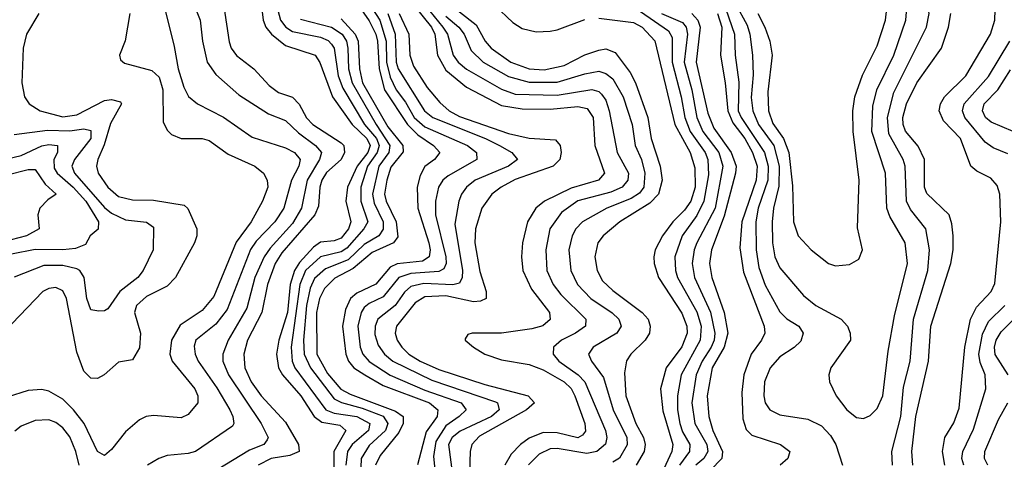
# Model space of a CAD drawing. Header units: inches. Extents: x 884549 to 1028252, y 526810 to 653624.
# Tile 968 of 1056: x 1013226 to 1016055, y 618627 to 619892. Entities that reach past the tile are written whole.
import ezdxf

# ---------------------------------------------------------------- set-up
doc = ezdxf.new("R2010")
doc.units = ezdxf.units.IN
doc.header["$MEASUREMENT"] = 0
doc.layers.add('B0611', color=7, linetype='Continuous')

msp = doc.modelspace()

# ---------------------------------------------------------------- linework, layer by layer
at = {"layer": 'B0611', "color": 5}
for points, elevation in [([(1013912.1, 620000), (1013925.7, 619890), (1013933.6, 619870), (1013949.4, 619850), (1013990, 619817.5), (1014075.4, 619790), (1014088.7, 619768.7), (1014125, 619670), (1014181.7, 619590), (1014223.6, 619550), (1014233.3, 619530), (1014226.1, 619510), (1014195.5, 619470), (1014167.5, 619410), (1014163.5, 619370), (1014177.8, 619310), (1014171, 619290), (1014150, 619263.6), (1014130, 619256), (1014090, 619251.6), (1014070, 619237.7), (1014030, 619193.7), (1014015.6, 619170), (1014003.5, 619130), (1013995.2, 619050), (1013970.4, 618970), (1013964, 618930), (1013970, 618890.2), (1013980.7, 618870), (1014033.8, 618810), (1014072.3, 618750), (1014093.7, 618733.7), (1014145.8, 618725.8), (1014163.4, 618710), (1014128.2, 618650), (1014129.5, 618550.5)], 2320), ([(1015249.1, 620000), (1015316.2, 619876.2), (1015323.8, 619850), (1015331.3, 619790), (1015333.2, 619733.2), (1015328.1, 619668.1), (1015332.4, 619630), (1015348.9, 619590), (1015392.7, 619530), (1015408.2, 619470), (1015406.7, 619413.3), (1015392, 619350), (1015387.7, 619310), (1015388.6, 619250), (1015395.8, 619210), (1015410, 619178.1), (1015478, 619098), (1015513.7, 619070), (1015585.8, 619030), (1015604.3, 619010), (1015611.8, 618990), (1015612.8, 618970), (1015556.8, 618890), (1015551, 618870), (1015552.6, 618850), (1015572.1, 618810), (1015602.7, 618770), (1015630, 618747.8), (1015650, 618744.6), (1015670, 618753.4), (1015690, 618773.7), (1015706.4, 618810), (1015721.5, 618938.5), (1015739.7, 619040.3), (1015776.4, 619190), (1015769.9, 619249.9), (1015725.6, 619325.6), (1015717.9, 619350), (1015713.6, 619450), (1015674.2, 619570), (1015677.1, 619642.9), (1015688.8, 619690), (1015737.7, 619790), (1015772.4, 619890), (1015776.5, 619950)], 2760), ([(1015734, 618610), (1015731.7, 618650), (1015757.3, 618750), (1015765.4, 618834.6), (1015784, 618910), (1015793.8, 619030), (1015834.9, 619170), (1015840.4, 619230), (1015829.6, 619290), (1015785.5, 619345.5), (1015773.9, 619370), (1015770.5, 619470), (1015764.8, 619490), (1015723.1, 619563.1), (1015719.1, 619610), (1015738, 619682), (1015831.6, 619870), (1015839.5, 619910), (1015824.6, 619990), (1015824.9, 620000)], 2740), ([(1013631.4, 619970), (1013670, 619814.9), (1013681.5, 619750), (1013698, 619698), (1013711.2, 619671.2), (1013736.9, 619650), (1013811.6, 619611.6), (1013893.7, 619553.7), (1013990, 619523), (1014015.4, 619510), (1014032.3, 619490), (1014028.4, 619470), (1014006.5, 619430), (1013985.1, 619350), (1013959.2, 619310), (1013905.5, 619254.5), (1013889.4, 619230.6), (1013822, 619058), (1013790, 619015.7), (1013732.2, 618970), (1013727.1, 618952.9), (1013729.7, 618930), (1013738.8, 618910), (1013792.8, 618832.8), (1013830.1, 618770), (1013838.8, 618750), (1013841.5, 618730), (1013837.4, 618722.6), (1013731.1, 618650), (1013710, 618643.8), (1013650, 618638.4), (1013625.7, 618630), (1013593.6, 618610)], 2240), ([(1013713.2, 619970), (1013744.7, 619890), (1013750.9, 619830), (1013765, 619770), (1013790, 619734.1), (1013856, 619676), (1013940.6, 619620.6), (1013990, 619602.1), (1014026.6, 619566.6), (1014075.5, 619530), (1014093.3, 619510), (1014087.6, 619490), (1014052.3, 619430), (1014036.1, 619350), (1014010, 619305.2), (1013945.3, 619234.7), (1013928.1, 619210), (1013902, 619150), (1013878.2, 619061.8), (1013824.8, 618970), (1013810.1, 618930), (1013809.7, 618910), (1013825.5, 618870), (1013919.7, 618730), (1013940.1, 618690), (1013937.1, 618682.9), (1013927.4, 618670), (1013886.2, 618653.8), (1013749.4, 618570)], 2260), ([(1014225.3, 619945.3), (1014261.1, 619890), (1014278.8, 619830), (1014279.8, 619770), (1014290, 619726.5), (1014307.5, 619690), (1014334.3, 619654.3), (1014359, 619610), (1014390, 619583.4), (1014512.6, 619530), (1014538.8, 619510), (1014539.1, 619490), (1014457.1, 619442.9), (1014441.9, 619430), (1014429.7, 619410), (1014421.1, 619370), (1014420.9, 619330), (1014450.3, 619210), (1014451.7, 619190), (1014444.4, 619175.6), (1014430, 619167.3), (1014350, 619162.1), (1014315.5, 619150), (1014270, 619094.3), (1014230, 619075.6), (1014216.1, 619063.9), (1014207, 619050), (1014197.3, 619010), (1014204.1, 618950), (1014212.1, 618930), (1014230, 618908.7), (1014290, 618869.4), (1014390, 618826.5), (1014494.1, 618790), (1014509.1, 618770), (1014489, 618750), (1014450, 618723.1), (1014421.3, 618678.7), (1014415.4, 618635.4), (1014423.3, 618550)], 2440), ([(1014450, 619945.4), (1014537.1, 619877.1), (1014563.4, 619830), (1014580.4, 619810), (1014637.3, 619770), (1014690, 619750.7), (1014732.6, 619747.4), (1014790, 619759.7), (1014850, 619790.9), (1014890, 619803.8), (1014910, 619807.7), (1014936.9, 619796.9), (1014979.8, 619739.8), (1014995, 619710), (1015030.7, 619610), (1015040.8, 619550), (1015066.4, 619470), (1015072.3, 619430), (1015061.1, 619390), (1015036.1, 619363.9), (1014950, 619310.3), (1014902.4, 619270), (1014887.4, 619250), (1014878.4, 619210), (1014884.7, 619170), (1014900.9, 619140.9), (1014930, 619113), (1015014.7, 619050), (1015031.3, 619030), (1015037.9, 619010), (1015035.3, 618990), (1015022.9, 618970), (1014981.7, 618930), (1014969.1, 618910.9), (1014963.9, 618876.1), (1014967.3, 618810), (1014996, 618730), (1015018, 618690), (1015023.1, 618670), (1015020.2, 618650), (1014997.2, 618610)], 2580), ([(1015246.7, 619946.7), (1015280, 619850), (1015281.8, 619790), (1015292.3, 619712.3), (1015290.6, 619630), (1015298.6, 619610), (1015366.3, 619510), (1015376.3, 619470), (1015375.2, 619430), (1015348.1, 619350), (1015340.8, 619310), (1015342, 619230), (1015350, 619178.6), (1015368.1, 619128.1), (1015410, 619051.2), (1015430, 619031.8), (1015464.8, 619010), (1015476.8, 618990), (1015470, 618966.9), (1015451.4, 618948.6), (1015410, 618921.9), (1015382, 618890), (1015366.3, 618850), (1015363.9, 618810), (1015367.8, 618790), (1015381.4, 618770), (1015410, 618755), (1015490, 618742.9), (1015530, 618723.9), (1015555.4, 618695.4), (1015570.6, 618670), (1015590.2, 618610)], 2740), ([(1015346.9, 619910), (1015366.6, 619870), (1015381, 619830), (1015387.9, 619790), (1015375.9, 619684.1), (1015377.6, 619630), (1015390, 619593), (1015420.1, 619550), (1015435.6, 619510), (1015446.6, 619413.4), (1015448.9, 619310), (1015463, 619270), (1015499.7, 619230), (1015550, 619190.2), (1015570, 619183.9), (1015610, 619188), (1015636.8, 619203.2), (1015647.1, 619230), (1015633.1, 619293.1), (1015638.2, 619430), (1015620.3, 619570), (1015620.1, 619630), (1015625.2, 619670), (1015647.6, 619732.4), (1015690, 619816.3), (1015713.3, 619890), (1015719.9, 619950)], 2780), ([(1015883.8, 618610), (1015877.6, 618650), (1015884.4, 618690), (1015910, 618732.6), (1015925.3, 618774.7), (1015942, 618950), (1015958.2, 619030), (1015975, 619065), (1016017.2, 619110), (1016027.4, 619132.6), (1016044.6, 619310), (1016041.8, 619390), (1016034.9, 619414.9), (1016016, 619436), (1015975.8, 619455.8), (1015958.9, 619470), (1015928.7, 619550), (1015880.5, 619600.5), (1015867.5, 619630), (1015871.3, 619650), (1015883.2, 619670), (1015944.6, 619730), (1016015, 619850), (1016027.6, 619890), (1016029.9, 619950)], 2680), ([(1013542.2, 619910), (1013528.9, 619831.1), (1013512.6, 619790), (1013515.9, 619775.9), (1013526.8, 619766.8), (1013605.7, 619745.7), (1013626.7, 619726.7), (1013636.9, 619690), (1013638.3, 619598.3), (1013650, 619574), (1013661.7, 619561.7), (1013690, 619550.1), (1013750, 619550.1), (1013770, 619544.4), (1013824.8, 619504.8), (1013902, 619470), (1013926.9, 619450), (1013937, 619430), (1013938.8, 619410), (1013923.8, 619370), (1013891.4, 619310), (1013848.4, 619251.6), (1013784, 619096), (1013750, 619055.7), (1013686.8, 619013.2), (1013662.1, 618970), (1013657.7, 618930), (1013664.1, 618910), (1013729, 618830), (1013738.2, 618810), (1013737.6, 618790), (1013710, 618756.5), (1013690, 618746.1), (1013610, 618753.7), (1013589.7, 618750.3), (1013570, 618740.5), (1013530, 618706.4), (1013490, 618655.7), (1013470, 618638.2), (1013450, 618649.8), (1013411.3, 618730), (1013380.9, 618770), (1013350, 618799.9), (1013310, 618823.3), (1013290, 618827.9), (1013250, 618825.1), (1013190, 618805.7)], 2220), ([(1013280.9, 619910), (1013245.2, 619850), (1013235.9, 619810), (1013232.3, 619710), (1013239.8, 619670), (1013253.2, 619650), (1013285, 619630), (1013350, 619612.1), (1013390, 619617.8), (1013470, 619659.1), (1013490, 619662.6), (1013515.6, 619655.6), (1013518.8, 619650), (1013486.9, 619593.1), (1013468.6, 619531.4), (1013450.9, 619490), (1013447, 619470), (1013451, 619450), (1013479.2, 619410), (1013510, 619383.3), (1013550, 619373.6), (1013610, 619373), (1013698.4, 619358.4), (1013708.7, 619348.7), (1013734.8, 619290), (1013735.3, 619270), (1013728.5, 619250), (1013673.2, 619150), (1013650, 619125.4), (1013590, 619095.9), (1013561.5, 619070), (1013556.2, 619050), (1013573.2, 618990), (1013570, 618947.5), (1013550, 618913.6), (1013510, 618906.3), (1013468.4, 618870), (1013450, 618859.6), (1013430, 618860.4), (1013410, 618880.9), (1013390, 618935.1), (1013360.3, 619090), (1013350, 619111.8), (1013330, 619121.3), (1013310, 619118.8), (1013292.4, 619110), (1013203.1, 619016.9)], 2180), ([(1013812.2, 619930), (1013828.2, 619828.1), (1013834, 619810), (1013849.1, 619789.1), (1013899, 619750), (1013942.4, 619702.4), (1013970, 619682.5), (1014010, 619669), (1014028.8, 619648.8), (1014049.6, 619609.6), (1014068.4, 619590), (1014150, 619538), (1014157.1, 619530), (1014159.3, 619510), (1014149.6, 619490), (1014107.8, 619452.2), (1014093.9, 619430), (1014088, 619410), (1014084.6, 619355.4), (1014074.2, 619330), (1013979.2, 619220.8), (1013960.1, 619190), (1013938.4, 619130), (1013921.7, 619050), (1013880.6, 618970), (1013869.8, 618930), (1013872.8, 618890), (1013890.8, 618850), (1013920.2, 618810), (1013990, 618734.1), (1014026.9, 618670), (1014029.3, 618650), (1014001.7, 618638.3), (1013948.7, 618630), (1013911.2, 618610)], 2280), ([(1013964.9, 619930), (1013975.1, 619890), (1013990.2, 619870.2), (1014010, 619857.7), (1014090, 619841.1), (1014112.1, 619832.1), (1014121.7, 619821.7), (1014129.4, 619809.4), (1014140.8, 619730), (1014154.9, 619694.9), (1014216.8, 619590), (1014251.4, 619550), (1014258.6, 619530), (1014253.1, 619510), (1014225.3, 619470), (1014205.8, 619410), (1014206, 619370), (1014226.1, 619310), (1014215.1, 619290), (1014165.6, 619234.4), (1014150, 619223.8), (1014090, 619209.3), (1014047.3, 619170), (1014031.2, 619130), (1014005.9, 618950), (1014009.2, 618910), (1014016.8, 618890), (1014105.3, 618770), (1014130, 618760.2), (1014194.8, 618750), (1014232.1, 618730), (1014227.9, 618710), (1014181.1, 618670), (1014167.7, 618650), (1014162.8, 618610)], 2340), ([(1014201.2, 619930), (1014230, 619888.2), (1014249.5, 619850), (1014254.4, 619830), (1014258.4, 619750), (1014274.3, 619690), (1014340.1, 619590), (1014370, 619560.3), (1014415.3, 619530), (1014433, 619510), (1014417.7, 619490), (1014390, 619469.3), (1014376.4, 619443.6), (1014368.1, 619410), (1014370.3, 619350), (1014401.5, 619250), (1014405.5, 619230), (1014402.9, 619210), (1014383.1, 619196.9), (1014310.9, 619189.1), (1014290, 619179.5), (1014249, 619131), (1014195, 619104.9), (1014176.4, 619090), (1014161.7, 619058.3), (1014153, 619010), (1014163.3, 618930), (1014170.3, 618910), (1014186.4, 618890), (1014217.2, 618870), (1014270, 618839.3), (1014403.6, 618790), (1014427.8, 618770), (1014425.2, 618750), (1014393.8, 618706.2), (1014368.9, 618611.1)], 2420), ([(1014284.2, 619910), (1014305, 619850), (1014307.5, 619770), (1014313.2, 619750), (1014389.5, 619630), (1014413.1, 619610), (1014564.6, 619550), (1014604.4, 619530), (1014640.4, 619510), (1014656.1, 619490), (1014630.1, 619470), (1014534.6, 619430), (1014509.7, 619410), (1014495.5, 619390), (1014487.3, 619370), (1014476.1, 619303.9), (1014498.2, 619170), (1014497.6, 619150), (1014490, 619134.1), (1014470.8, 619129.2), (1014387.4, 619132.6), (1014350, 619124), (1014331.9, 619108.1), (1014305.1, 619070), (1014254.6, 619030), (1014247.2, 619010), (1014246.6, 618986.6), (1014255.9, 618955.9), (1014274.4, 618930), (1014298, 618910), (1014410, 618854.9), (1014593, 618793), (1014598.9, 618790), (1014603.4, 618770), (1014581.9, 618750), (1014491.7, 618708.3), (1014469, 618690), (1014458.5, 618670), (1014479.5, 618510)], 2460), ([(1014316.5, 619910), (1014344.5, 619850), (1014347.3, 619790), (1014357.6, 619757.6), (1014396.6, 619696.6), (1014433.1, 619653.1), (1014460.1, 619630), (1014490, 619613.6), (1014630, 619564.5), (1014690, 619551.3), (1014765.7, 619545.7), (1014778.8, 619530), (1014781.9, 619510), (1014777.7, 619490), (1014759.1, 619470), (1014650, 619432.1), (1014609.6, 619410), (1014582.3, 619390), (1014554.2, 619350), (1014535.6, 619290), (1014533.3, 619250), (1014547.7, 619167.7), (1014565.9, 619110), (1014566.5, 619090), (1014550, 619081.9), (1014530, 619080.1), (1014450, 619097.5), (1014390, 619094.3), (1014362.7, 619077.3), (1014308.7, 619010), (1014304.7, 618990), (1014310.4, 618970), (1014323.5, 618950), (1014344.2, 618930), (1014377, 618910), (1014430, 618885.7), (1014562.3, 618842.3), (1014687.2, 618810), (1014705, 618790), (1014682.2, 618770), (1014546.7, 618693.4), (1014525.3, 618670), (1014520.3, 618650), (1014517.9, 618590)], 2480), ([(1014361.6, 619930), (1014409.1, 619870), (1014418.8, 619850), (1014426.2, 619790), (1014450, 619746.6), (1014510, 619697.5), (1014610, 619645), (1014670, 619635.7), (1014750, 619634.7), (1014830, 619641.7), (1014856.3, 619636.3), (1014873.3, 619610), (1014878.6, 619530), (1014906.1, 619450), (1014889, 619430), (1014810, 619407.6), (1014734.3, 619370), (1014709.3, 619350), (1014684.9, 619310), (1014670.4, 619250), (1014667.9, 619210), (1014671.5, 619170), (1014696.2, 619116.2), (1014748.2, 619050), (1014750.4, 619029.6), (1014728.6, 619011.4), (1014697.9, 619002.1), (1014610, 618990.4), (1014526, 618990), (1014513.7, 618986.3), (1014506.2, 618973.8), (1014506, 618970), (1014529.4, 618950), (1014562.1, 618930), (1014610, 618913.4), (1014690, 618899.9), (1014730, 618884.3), (1014789.9, 618849.9), (1014810.5, 618830.5), (1014821.3, 618810), (1014850, 618730), (1014851.5, 618708.5), (1014843.1, 618696.9), (1014830, 618689), (1014770, 618703.8), (1014730, 618704.7), (1014690, 618687.9), (1014664.5, 618670), (1014637.8, 618642.2), (1014620.2, 618610)], 2520), ([(1014391.8, 619931.8), (1014441.9, 619870), (1014454.7, 619850), (1014471.8, 619790), (1014486.1, 619770), (1014510, 619749.5), (1014610, 619692), (1014650, 619677.3), (1014770, 619674.6), (1014870, 619690.8), (1014890, 619685.4), (1014898, 619678), (1014910, 619660.1), (1014920.1, 619630), (1014943.1, 619510), (1014975, 619450), (1014973.2, 619430), (1014957.4, 619410), (1014924.7, 619395.3), (1014830, 619370.9), (1014783, 619337), (1014749.3, 619290), (1014737.4, 619230), (1014740.9, 619170), (1014759, 619130), (1014781.1, 619101.1), (1014852.9, 619030), (1014851.2, 619010), (1014823.1, 618990), (1014783, 618970), (1014759.6, 618950), (1014759.2, 618930), (1014774.7, 618910), (1014830.4, 618870.4), (1014849.9, 618849.9), (1014909.5, 618710), (1014913, 618690), (1014909.1, 618670.9), (1014884.1, 618650), (1014855.9, 618644.1), (1014770, 618658.3), (1014750, 618657.1), (1014718.3, 618641.7), (1014688.2, 618611.8)], 2540), ([(1014590, 619933.4), (1014643.3, 619883.3), (1014670, 619866.3), (1014710, 619856.8), (1014750, 619858.9), (1014770, 619862.5), (1014850, 619892.6)], 2620), ([(1015010, 619915.2), (1015090, 619859.5), (1015100.9, 619840.9), (1015100.7, 619770), (1015126.6, 619670), (1015136.7, 619610), (1015152.4, 619570), (1015195, 619510), (1015202.9, 619490), (1015205.3, 619445.2), (1015191.8, 619370), (1015171.9, 619328.1), (1015129.3, 619270), (1015108.4, 619210), (1015110, 619170), (1015115.7, 619150), (1015171.4, 619051.4), (1015184.2, 619010), (1015180.7, 618970), (1015126.9, 618870), (1015116, 618810), (1015115.9, 618770), (1015122.4, 618730), (1015130, 618706), (1015151.2, 618670), (1015150.6, 618650), (1015121.4, 618610)], 2640), ([(1015070, 619909.9), (1015130, 619884), (1015140.9, 619870), (1015145, 619850), (1015134.9, 619770), (1015157, 619690), (1015171.7, 619610), (1015188.9, 619570), (1015234.5, 619510), (1015246.2, 619470), (1015223.8, 619350), (1015171.8, 619250), (1015164.2, 619230), (1015158.4, 619190), (1015164.7, 619150), (1015210.9, 619050.9), (1015223, 618990), (1015221, 618970), (1015212.6, 618950), (1015186.9, 618910), (1015169.8, 618870), (1015157.5, 618790), (1015166, 618730), (1015199.9, 618670), (1015202.9, 618650), (1015191.5, 618630), (1015168.6, 618610)], 2660), ([(1015157.5, 619910), (1015174.3, 619890), (1015181, 619870), (1015169.9, 619770), (1015202.9, 619622.9), (1015219.9, 619579.9), (1015270, 619510.1), (1015284.1, 619470), (1015282.8, 619450), (1015250, 619327), (1015213.9, 619230), (1015208.3, 619190), (1015214.2, 619150), (1015249.6, 619049.6), (1015260.4, 618990), (1015249.9, 618950), (1015215.5, 618890), (1015200.9, 618810), (1015206.1, 618750), (1015217.2, 618710), (1015245.5, 618650), (1015243.8, 618630), (1015177.9, 618562.1)], 2680), ([(1015230.9, 619910), (1015242.9, 619870), (1015239.3, 619790), (1015253.2, 619710), (1015260.6, 619630), (1015274.6, 619594.6), (1015309.1, 619550), (1015331.6, 619510), (1015344.6, 619470), (1015342.3, 619430), (1015301, 619310), (1015295.2, 619235.2), (1015305.3, 619165.3), (1015365.1, 619010), (1015366.5, 618990), (1015357.8, 618970), (1015328, 618930), (1015306.6, 618870), (1015300.4, 618819.6), (1015304, 618744), (1015313.2, 618713.2), (1015330, 618697), (1015411.7, 618670), (1015439, 618650), (1015432.6, 618630), (1015411, 618610)], 2720), ([(1015792, 618610), (1015789.7, 618650), (1015800.5, 618750), (1015837.1, 618910), (1015844.2, 619010), (1015900.9, 619190), (1015907.9, 619230), (1015908.1, 619270), (1015904.6, 619304.6), (1015896.1, 619330), (1015832, 619392), (1015825.8, 619410), (1015825.7, 619490), (1015807.9, 619527.9), (1015771, 619571), (1015763.9, 619590), (1015763.1, 619610), (1015773.9, 619650), (1015803.6, 619710), (1015874.2, 619810), (1015894.2, 619870), (1015901.5, 619910)], 2720), ([(1014033.1, 619893.1), (1014121.9, 619870), (1014152.3, 619850), (1014164.5, 619830), (1014168.8, 619810), (1014171, 619750), (1014181, 619710), (1014249.9, 619590), (1014289.7, 619530), (1014286.9, 619510), (1014258, 619470), (1014239.4, 619390), (1014244, 619364), (1014270.6, 619310), (1014270.5, 619289.5), (1014257.6, 619270), (1014215.3, 619244.7), (1014170, 619200.8), (1014104.8, 619175.2), (1014072.6, 619147.4), (1014060.6, 619119.4), (1014049.8, 619070), (1014041.6, 618970), (1014042.9, 618930), (1014061.2, 618890), (1014130, 618801.1), (1014150.3, 618790.3), (1014210, 618774.4), (1014270, 618751.2), (1014283.8, 618730), (1014277.3, 618710), (1014230, 618666.6), (1014206.8, 618630), (1014204.3, 618550)], 2360), ([(1014150, 619894.1), (1014190.2, 619850), (1014198.8, 619830), (1014202.4, 619750), (1014211.2, 619710), (1014283.3, 619583.3), (1014327, 619530), (1014327.9, 619512), (1014292.1, 619467.9), (1014280.5, 619430), (1014274.6, 619390), (1014278.6, 619370), (1014307.7, 619310), (1014312.8, 619267.2), (1014299.9, 619250), (1014238.3, 619221.7), (1014184.3, 619175.7), (1014131.6, 619148.4), (1014101.5, 619118.5), (1014087.1, 619090), (1014078.3, 619050), (1014079.4, 618930), (1014110, 618874.2), (1014149.1, 618829.1), (1014175.1, 618815.1), (1014305.9, 618765.9), (1014328.2, 618750), (1014327.4, 618730), (1014315.5, 618704.5), (1014261.8, 618638.2), (1014248.1, 618610)], 2380), ([(1014450, 619902.3), (1014488.1, 619870), (1014502.8, 619850), (1014522.8, 619802.8), (1014557.4, 619770), (1014630, 619728.5), (1014690, 619711.8), (1014770, 619712), (1014850, 619736), (1014890, 619743.4), (1014910, 619737.4), (1014930, 619721.6), (1014960.3, 619670), (1014985.9, 619590), (1014994.3, 619530), (1015012.5, 619490), (1015021.7, 619450), (1015019, 619410), (1015006.8, 619393.2), (1014982.4, 619377.6), (1014913.4, 619350), (1014843.1, 619310), (1014823.8, 619290), (1014813.1, 619270), (1014804.1, 619230), (1014809.7, 619170), (1014828.7, 619130), (1014866.9, 619090), (1014928.7, 619048.6), (1014947.8, 619030), (1014954.5, 619010), (1014941.6, 618990), (1014873.3, 618950), (1014860.7, 618930), (1014868.6, 618910), (1014903, 618863), (1014931, 618770), (1014970, 618690), (1014971.5, 618668.5), (1014949.8, 618630.2), (1014930, 618618.7)], 2560), ([(1014890, 619896.5), (1014990, 619883.8), (1015014.9, 619870), (1015050.7, 619830.7), (1015108.6, 619590), (1015152.8, 619510), (1015165.5, 619465.5), (1015166.4, 619410), (1015154.1, 619370), (1015136.5, 619343.5), (1015102.7, 619310), (1015072.8, 619270), (1015051.8, 619230), (1015047.9, 619210), (1015048.7, 619190), (1015061.6, 619150), (1015128.1, 619048.1), (1015142.9, 619010), (1015143.4, 618990), (1015128.9, 618951.1), (1015083, 618890), (1015066.8, 618830), (1015073.5, 618766.5), (1015102.5, 618670), (1015099.9, 618650), (1015065.3, 618574.7)], 2620), ([(1016065.5, 619505.5), (1016022.7, 619522.7), (1015999.9, 619539.9), (1015941.2, 619610), (1015934.5, 619630), (1015939.9, 619650), (1016010, 619728.5), (1016071.2, 619830)], 2660), ([(1016143.5, 619543.5), (1016017.2, 619597.2), (1016000.8, 619610), (1015991.9, 619630), (1015997.2, 619650), (1016036.1, 619690), (1016072.7, 619747.3)], 2640), ([(1013210, 619561.1), (1013306, 619574), (1013370, 619571.9), (1013410, 619578.1), (1013430, 619572.9), (1013430, 619549.9), (1013383.7, 619490), (1013375.7, 619470), (1013383.5, 619450), (1013470, 619351.7), (1013490, 619335), (1013530, 619316.5), (1013590, 619308.9), (1013610, 619295.2), (1013609.3, 619230), (1013580.5, 619170), (1013565.2, 619150), (1013513.4, 619110), (1013479.6, 619060.4), (1013470, 619054), (1013453.5, 619053.5), (1013430, 619056.8), (1013418.8, 619090), (1013411.7, 619150), (1013399.1, 619170), (1013390, 619175.4), (1013350, 619184.7), (1013295.6, 619184.4), (1013210, 619151.1)], 2160), ([(1013190, 619491.2), (1013230, 619501.5), (1013290, 619528.9), (1013310, 619532.9), (1013335, 619530), (1013334.5, 619510), (1013323.8, 619490), (1013324.6, 619464.6), (1013333.2, 619450), (1013379.8, 619410), (1013416.3, 619370), (1013452.7, 619310), (1013451.2, 619288.8), (1013428.1, 619270), (1013414.6, 619245.4), (1013386.2, 619233.8), (1013350, 619230), (1013270, 619231.2), (1013202.6, 619217.4)], 2140), ([(1013190, 619445.3), (1013250, 619460.5), (1013270, 619460.5), (1013299, 619419), (1013330.9, 619390), (1013306.4, 619373.6), (1013284.2, 619350), (1013278.2, 619330), (1013281.6, 619290), (1013245.7, 619270), (1013201.1, 619258.9)], 2120), ([(1015938.6, 618610), (1015933.2, 618630), (1015936.1, 618650), (1015966.4, 618713.6), (1016002.1, 618830), (1016000.3, 618870), (1015985.7, 618905.7), (1015981.7, 618930), (1015992.5, 618987.4), (1016010, 619024.1), (1016056.3, 619070)], 2660), ([(1016065.9, 618870), (1016028.5, 618928.5), (1016026.8, 618950), (1016031.9, 618970), (1016046, 618994), (1016121.3, 619070)], 2640), ([(1016007.7, 618610), (1015997.6, 618630), (1015999.4, 618650), (1016038.3, 618741.7), (1016065.2, 618790)], 2640), ([(1013397, 618610), (1013387.4, 618650), (1013370, 618691.6), (1013350, 618717.9), (1013330, 618733.2), (1013310, 618740.9), (1013270, 618739), (1013230, 618723), (1013212.2, 618707.8)], 2240)]:
    msp.add_lwpolyline(points, dxfattribs=dict(at, elevation=elevation))

doc.saveas('drawing.dxf')
